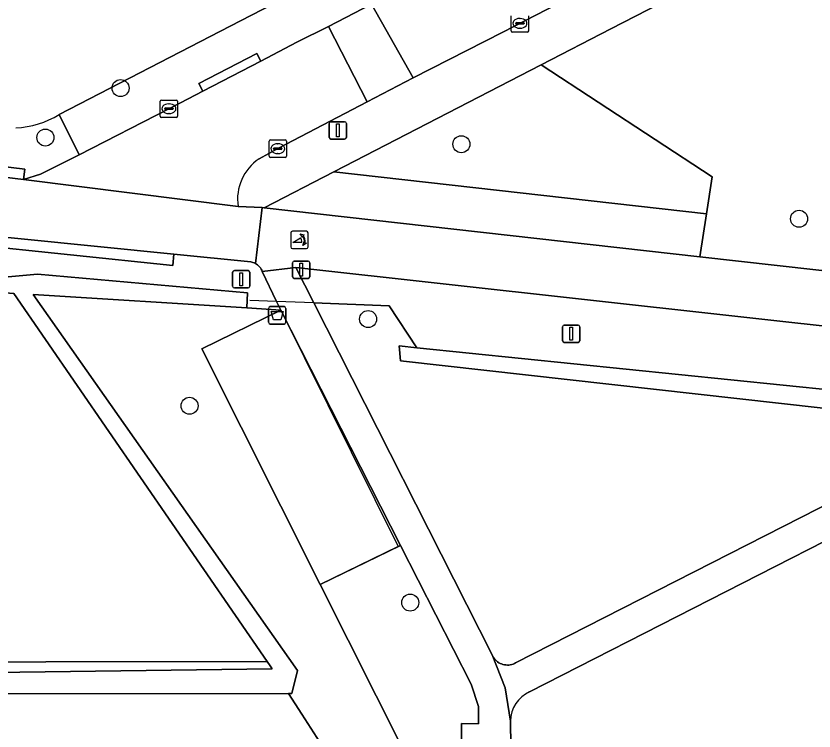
# Model space of a CAD drawing. Extents: x 160455 to 162082, y 388339 to 389736.
# Drawn here: x 161556.33 to 161602.22, y 388368.01 to 388409.14 of the extents above; entities that cross this region are included whole.
import ezdxf

# ---------------------------------------------------------------- set-up
doc = ezdxf.new("R2010")
doc.units = 0
for name, color, linetype in [('IMGEO_Afsluitpaal', 7, 'Continuous'), ('IMGEO_Afvalbak', 7, 'Continuous'), ('IMGEO_Berm_groen', 7, 'Continuous'), ('IMGEO_Boom', 7, 'Continuous'), ('IMGEO_Duiker', 7, 'Continuous'), ('IMGEO_Erf', 7, 'Continuous'), ('IMGEO_Fietspad_gesloten', 7, 'Continuous'), ('IMGEO_Groenvoorziening', 7, 'Continuous'), ('IMGEO_Haag', 7, 'Continuous'), ('IMGEO_Hek', 7, 'Continuous'), ('IMGEO_Kolk', 7, 'Continuous'), ('IMGEO_Lichtmast', 7, 'Continuous'), ('IMGEO_Poller', 7, 'Continuous'), ('IMGEO_Rijbaan_lokaal_gesloten', 7, 'Continuous'), ('IMGEO_Rijbaan_lokaal_halfverhard', 7, 'Continuous'), ('IMGEO_Rijbaan_lokaal_open', 7, 'Continuous'), ('IMGEO_Verkeersbordpaal', 7, 'Continuous'), ('IMGEO_Voetpad_halfverhard', 7, 'Continuous'), ('IMGEO_Voetpad_open', 7, 'Continuous'), ('IMGEO_Waterloop', 7, 'Continuous')]:
    doc.layers.add(name, color=color, linetype=linetype)

msp = doc.modelspace()

# ---------------------------------------------------------------- linework, layer by layer
at = {"layer": 'IMGEO_Afsluitpaal'}
for p, q in [((161572.337, 388395.04), (161573.127, 388395.04)), ((161573.127, 388395.04), (161572.337, 388395.04)), ((161572.237, 388394.14), (161572.237, 388394.94)), ((161572.237, 388394.94), (161572.237, 388394.14)), ((161573.227, 388394.94), (161573.227, 388394.14)), ((161573.227, 388394.14), (161573.227, 388394.94)), ((161573.127, 388394.04), (161572.337, 388394.04)), ((161572.337, 388394.04), (161573.127, 388394.04))]:
    msp.add_line(p, q, dxfattribs=at)
msp.add_lwpolyline([(161572.657, 388394.915), (161572.807, 388394.915), (161572.807, 388394.165), (161572.657, 388394.165), (161572.657, 388394.915)], dxfattribs=at)
for centre, start, end in [((161572.337, 388394.94), 90, 180), ((161572.337, 388394.94), 90, 180), ((161573.127, 388394.94), 0, 90), ((161573.127, 388394.94), 360, 90), ((161572.337, 388394.14), 180, 270), ((161572.337, 388394.14), 180, 270), ((161573.127, 388394.14), 270, 0), ((161573.127, 388394.14), 270, 0)]:
    msp.add_arc(centre, 0.1, start, end, dxfattribs=at)
at = {"layer": 'IMGEO_Afvalbak'}
for p, q in [((161570.858, 388391.518), (161570.858, 388392.318)), ((161570.858, 388392.318), (161570.858, 388391.518)), ((161570.958, 388392.418), (161571.748, 388392.418)), ((161571.748, 388392.418), (161570.958, 388392.418)), ((161571.848, 388392.318), (161571.848, 388391.518)), ((161571.848, 388391.518), (161571.848, 388392.318)), ((161571.748, 388391.418), (161570.958, 388391.418)), ((161570.958, 388391.418), (161571.748, 388391.418))]:
    msp.add_line(p, q, dxfattribs=at)
msp.add_lwpolyline([(161571.001, 388392.132), (161571.705, 388392.132), (161571.556, 388391.662), (161571.15, 388391.662), (161571.001, 388392.132)], dxfattribs=at)
for centre, start, end in [((161570.958, 388392.318), 90, 180), ((161570.958, 388392.318), 90, 180), ((161571.748, 388392.318), 0, 90), ((161571.748, 388392.318), 360, 90), ((161570.958, 388391.518), 180, 270), ((161570.958, 388391.518), 180, 270), ((161571.748, 388391.518), 270, 0), ((161571.748, 388391.518), 270, 0)]:
    msp.add_arc(centre, 0.1, start, end, dxfattribs=at)
at = {"layer": 'IMGEO_Berm_groen'}
for points in [[(161528.074, 388406.003), (161528.116, 388406.401), (161527.885, 388406.426), (161527.823, 388405.908), (161527.579, 388403.877), (161532.817, 388403.24), (161556.838, 388400.317), (161556.773, 388399.726), (161557.749, 388400.03), (161559.969, 388401.151), (161558.809, 388403.471)], [(161602.748, 388386.587), (161578.441, 388389.305), (161578.377, 388390.16), (161579.379, 388390.058), (161577.803, 388392.46), (161573.453, 388392.632), (161583.718, 388372.382), (161583.755, 388372.305), (161583.798, 388372.232), (161583.848, 388372.163), (161583.904, 388372.098), (161583.966, 388372.039), (161584.032, 388371.986), (161584.103, 388371.938), (161584.178, 388371.898), (161584.257, 388371.864), (161584.338, 388371.837), (161584.421, 388371.818), (161584.505, 388371.806), (161584.59, 388371.801), (161584.676, 388371.805), (161584.76, 388371.816), (161584.843, 388371.834), (161584.925, 388371.86), (161585.003, 388371.893), (161585.064, 388371.924), (161605.573, 388382.382)], [(161631.169, 388388.48), (161620.809, 388389.233), (161615.135, 388389.902), (161614.779, 388386.647), (161614.775, 388386.621), (161614.705, 388386.306), (161614.608, 388385.999), (161614.484, 388385.701), (161614.334, 388385.416), (161614.159, 388385.146), (161613.96, 388384.892), (161613.74, 388384.657), (161613.5, 388384.442), (161613.241, 388384.25), (161612.966, 388384.082), (161606.608, 388380.84), (161585.872, 388370.268)], [(161500, 388357.068), (161563.595, 388357.275), (161575.041, 388357.25), (161574.679, 388363.301), (161574.5, 388366.297), (161572.769, 388368.97), (161571.996, 388370.165), (161555.136, 388370.138), (161554.997, 388364.106), (161521.014, 388364.58), (161519.035, 388369.746), (161512.075, 388369.937), (161500, 388370.02)], [(161584.766, 388368.584), (161584.824, 388364.294), (161588.174, 388364.5), (161588.776, 388364.356), (161589.338, 388364.099), (161589.841, 388363.738), (161590.264, 388363.287), (161590.392, 388363.109), (161591.688, 388362.122), (161592.419, 388362.268), (161593.163, 388362.295), (161593.903, 388362.203), (161594.618, 388361.993), (161595.29, 388361.671), (161595.532, 388361.52), (161596.034, 388361.371), (161603.928, 388361.444)]]:
    msp.add_lwpolyline(points, dxfattribs=at)
for points in [[(161574.609, 388400.175), (161570.606, 388398.11), (161595.658, 388395.291), (161596.037, 388397.764)], [(161547.676, 388396.627), (161546.955, 388395.402), (161546.876, 388394.834), (161555.88, 388394.132), (161557.563, 388394.296), (161569.651, 388393.218), (161569.607, 388392.345), (161571.56, 388392.216), (161571.32, 388392.716), (161570.494, 388394.441), (161570.465, 388394.512), (161570.429, 388394.581), (161570.387, 388394.645), (161570.34, 388394.706), (161570.288, 388394.763), (161570.231, 388394.814), (161570.169, 388394.861), (161570.103, 388394.901), (161570.034, 388394.936), (161569.963, 388394.964), (161569.889, 388394.986), (161569.846, 388394.995), (161565.407, 388395.44), (161565.356, 388394.793)], [(161605.795, 388390.97), (161572.42, 388394.67), (161573.453, 388392.632), (161577.803, 388392.46), (161579.379, 388390.058), (161603.465, 388387.598), (161603.454, 388386.508), (161602.748, 388386.587), (161605.573, 388382.382), (161607.342, 388383.284), (161606.276, 388384.832), (161606.063, 388385.093), (161605.874, 388385.382), (161605.715, 388385.689), (161605.589, 388386.012), (161605.498, 388386.346), (161605.442, 388386.687), (161605.423, 388387.032), (161605.439, 388387.378), (161605.647, 388389.477)], [(161571.56, 388392.216), (161567.02, 388389.998), (161573.832, 388376.443), (161578.443, 388378.686)], [(161578.443, 388378.686), (161573.832, 388376.443), (161580.269, 388363.635), (161574.679, 388363.301), (161575.041, 388357.25), (161583.091, 388357.232), (161582.997, 388364.441), (161581.997, 388364.429), (161581.955, 388368.435), (161582.938, 388368.43), (161582.933, 388369.418), (161582.506, 388370.7)]]:
    msp.add_lwpolyline(points, close=True, dxfattribs=at)
for centre, radius, start, end in [((161556.149, 388407.69), 4.987, 272.1102, 302.2286), ((161586.69, 388368.525), 1.925, 115.1553, 178.2533)]:
    msp.add_arc(centre, radius, start, end, dxfattribs=at)
at = {"layer": 'IMGEO_Boom'}
for centre in [(161562.349, 388404.992), (161558.023, 388402.141), (161581.944, 388401.762), (161601.362, 388397.476), (161576.582, 388391.705), (161566.313, 388386.717), (161579.003, 388375.393)]:
    msp.add_circle(centre, 0.489, dxfattribs=at)
at = {"layer": 'IMGEO_Duiker'}
msp.add_lwpolyline([(161579.379, 388390.058), (161577.803, 388392.46), (161573.453, 388392.632), (161571.32, 388392.716), (161569.779, 388392.777)], dxfattribs=at)
at = {"layer": 'IMGEO_Erf'}
msp.add_lwpolyline([(161558.809, 388403.471), (161569.248, 388408.86), (161647.684, 388449.299)], dxfattribs=at)
msp.add_arc((161556.149, 388407.69), 4.987, 272.1102, 302.2286, dxfattribs=at)
at = {"layer": 'IMGEO_Fietspad_gesloten'}
msp.add_lwpolyline([(161613.619, 388393.27), (161595.658, 388395.291), (161570.606, 388398.11), (161570.499, 388398.122), (161570.103, 388394.901), (161570.169, 388394.861), (161570.231, 388394.814), (161570.288, 388394.763), (161570.34, 388394.706), (161570.387, 388394.645), (161570.429, 388394.581), (161570.465, 388394.512), (161570.494, 388394.441), (161572.42, 388394.67), (161605.795, 388390.97)], dxfattribs=at)
at = {"layer": 'IMGEO_Groenvoorziening'}
for points in [[(161642.101, 388416.066), (161638.1, 388423.52), (161635.854, 388427.849), (161631.921, 388425.839), (161630.192, 388428.807), (161620.982, 388424.116), (161610.667, 388418.758), (161604.685, 388415.682), (161590.543, 388408.393), (161586.526, 388406.321), (161596.363, 388399.887), (161596.037, 388397.764), (161595.658, 388395.291), (161613.619, 388393.27), (161614.526, 388401.047)], [(161376.465, 388378.825), (161370.204, 388371.477), (161371.064, 388371.152), (161451.098, 388370.912), (161478.767, 388371.384), (161479.559, 388371.345), (161500, 388371.132), (161512.135, 388371.005), (161519.089, 388371.261), (161536.237, 388371.116), (161571.067, 388371.583), (161570.948, 388371.76), (161570.783, 388372)], [(161570.783, 388372), (161532.574, 388371.948), (161532.562, 388371.708), (161532.067, 388371.707), (161494.632, 388371.96), (161479.05, 388371.848), (161426.141, 388371.722), (161425.195, 388371.72), (161371.541, 388371.687), (161371.721, 388371.889), (161377.034, 388377.844)]]:
    msp.add_lwpolyline(points, dxfattribs=at)
for points in [[(161586.526, 388406.321), (161574.609, 388400.175), (161596.037, 388397.764), (161596.363, 388399.887)], [(161541.993, 388394.275), (161535.545, 388395.085), (161534.897, 388395.166), (161534.301, 388395.241), (161533.334, 388386.363), (161533.438, 388386.352), (161533.93, 388386.299), (161534.58, 388386.23), (161540.87, 388385.56), (161540.34, 388380.59), (161540.022, 388377.605), (161532.882, 388378.368), (161532.574, 388371.948), (161570.783, 388372), (161556.219, 388393.168), (161546.757, 388393.88), (161546.629, 388393.544), (161542.556, 388393.945), (161542.581, 388394.201), (161542.442, 388394.219), (161541.691, 388386.867), (161541.243, 388386.93)], [(161567.02, 388389.998), (161571.56, 388392.216), (161569.607, 388392.345), (161557.316, 388393.113), (161572.517, 388371.492), (161572.198, 388370.165), (161571.996, 388370.165), (161572.769, 388368.97), (161574.5, 388366.297), (161574.679, 388363.301), (161580.269, 388363.635), (161573.832, 388376.443)]]:
    msp.add_lwpolyline(points, close=True, dxfattribs=at)
at = {"layer": 'IMGEO_Haag'}
for points in [[(161376.465, 388378.825), (161370.204, 388371.477), (161371.064, 388371.152), (161451.098, 388370.912), (161478.767, 388371.384), (161479.559, 388371.345), (161500, 388371.132), (161512.135, 388371.005), (161519.089, 388371.261), (161536.237, 388371.116), (161571.067, 388371.583), (161570.948, 388371.76), (161570.783, 388372)], [(161570.783, 388372), (161532.574, 388371.948), (161532.562, 388371.708), (161532.067, 388371.707), (161494.632, 388371.96), (161479.05, 388371.848), (161426.141, 388371.722), (161425.195, 388371.72), (161371.541, 388371.687), (161371.721, 388371.889), (161377.034, 388377.844)]]:
    msp.add_lwpolyline(points, dxfattribs=at)
at = {"layer": 'IMGEO_Hek'}
for points in [[(161573.832, 388376.443), (161567.02, 388389.998), (161571.56, 388392.216)], [(161571.56, 388392.216), (161578.315, 388378.622), (161573.832, 388376.443)]]:
    msp.add_lwpolyline(points, dxfattribs=at)
at = {"layer": 'IMGEO_Kolk'}
for p, q in [((161584.814, 388408.287), (161584.814, 388409.139)), ((161585.116, 388408.756), (161585.514, 388408.756)), ((161585.302, 388408.993), (161585.327, 388408.993)), ((161585.815, 388409.139), (161585.815, 388408.287)), ((161585.073, 388408.707), (161585.073, 388408.719)), ((161585.511, 388408.67), (161585.113, 388408.67)), ((161585.325, 388408.433), (161585.3, 388408.433)), ((161585.557, 388408.719), (161585.557, 388408.707)), ((161585.741, 388408.213), (161584.889, 388408.213)), ((161564.629, 388403.377), (161564.629, 388404.229)), ((161564.704, 388404.303), (161565.556, 388404.303)), ((161565.63, 388404.229), (161565.63, 388403.377)), ((161564.888, 388403.797), (161564.888, 388403.809)), ((161565.326, 388403.76), (161564.928, 388403.76)), ((161564.931, 388403.846), (161565.329, 388403.846)), ((161565.117, 388404.083), (161565.142, 388404.083)), ((161565.372, 388403.809), (161565.372, 388403.797)), ((161565.556, 388403.303), (161564.704, 388403.303)), ((161565.14, 388403.523), (161565.115, 388403.523)), ((161570.887, 388401.079), (161570.887, 388401.931)), ((161570.962, 388402.005), (161571.814, 388402.005)), ((161571.888, 388401.931), (161571.888, 388401.079)), ((161571.146, 388401.499), (161571.146, 388401.511)), ((161571.584, 388401.462), (161571.186, 388401.462)), ((161571.189, 388401.548), (161571.587, 388401.548)), ((161571.375, 388401.785), (161571.4, 388401.785)), ((161571.63, 388401.511), (161571.63, 388401.499)), ((161571.814, 388401.005), (161570.962, 388401.005)), ((161571.398, 388401.225), (161571.373, 388401.225))]:
    msp.add_line(p, q, dxfattribs=at)
for points in [[(161584.814, 388408.287), (161584.814, 388409.139)], [(161585.815, 388409.139), (161585.815, 388408.287)], [(161585.741, 388408.213), (161584.889, 388408.213)], [(161564.629, 388403.377), (161564.629, 388404.229)], [(161564.704, 388404.303), (161565.556, 388404.303)], [(161565.63, 388404.229), (161565.63, 388403.377)], [(161565.556, 388403.303), (161564.704, 388403.303)], [(161570.887, 388401.079), (161570.887, 388401.931)], [(161570.962, 388402.005), (161571.814, 388402.005)], [(161571.888, 388401.931), (161571.888, 388401.079)], [(161571.814, 388401.005), (161570.962, 388401.005)]]:
    msp.add_lwpolyline(points, dxfattribs=at)
for centre, radius, start, end in [((161585.113, 388408.716), 0.0403, 85.8775, 175.7526), ((161585.518, 388408.718), 0.0386, 1.7309, 96.639), ((161584.891, 388408.289), 0.0765, 181.552, 268.448), ((161584.891, 388408.289), 0.0765, 181.552, 268.448), ((161585.11, 388408.706), 0.0366, 178.938, 274.7102), ((161585.514, 388408.713), 0.043, 264.8664, 352.4533), ((161585.739, 388408.289), 0.0765, 271.552, 358.448), ((161585.739, 388408.289), 0.0765, 271.552, 358.448), ((161564.706, 388404.227), 0.0765, 91.552, 178.448), ((161564.706, 388404.227), 0.0765, 91.552, 178.448), ((161565.554, 388404.227), 0.0765, 1.552, 88.448), ((161565.554, 388404.227), 0.0765, 1.552, 88.448), ((161564.928, 388403.806), 0.0403, 85.8775, 175.7526), ((161564.925, 388403.796), 0.0366, 178.938, 274.7102), ((161565.329, 388403.803), 0.043, 264.8664, 352.4533), ((161565.333, 388403.808), 0.0386, 1.7309, 96.639), ((161564.706, 388403.379), 0.0765, 181.552, 268.448), ((161564.706, 388403.379), 0.0765, 181.552, 268.448), ((161565.554, 388403.379), 0.0765, 271.552, 358.448), ((161565.554, 388403.379), 0.0765, 271.552, 358.448), ((161570.964, 388401.929), 0.0765, 91.552, 178.448), ((161570.964, 388401.929), 0.0765, 91.552, 178.448), ((161571.812, 388401.929), 0.0765, 1.552, 88.448), ((161571.812, 388401.929), 0.0765, 1.552, 88.448), ((161571.186, 388401.508), 0.0403, 85.8775, 175.7526), ((161571.183, 388401.498), 0.0366, 178.938, 274.7102), ((161571.587, 388401.505), 0.043, 264.8664, 352.4533), ((161571.591, 388401.51), 0.0386, 1.7309, 96.639), ((161570.964, 388401.081), 0.0765, 181.552, 268.448), ((161570.964, 388401.081), 0.0765, 181.552, 268.448), ((161571.812, 388401.081), 0.0765, 271.552, 358.448), ((161571.812, 388401.081), 0.0765, 271.552, 358.448)]:
    msp.add_arc(centre, radius, start, end, dxfattribs=at)
for centre, major_axis, ratio, start_param, end_param in [((161585.301, 388408.713), (-0.387, 0.002), 0.722429, 4.712389, 7.853982), ((161585.326, 388408.713), (-0.39, 0.002), 0.717154, 1.570796, 4.712389), ((161565.116, 388403.803), (-0.387, 0.002), 0.722429, 4.712389, 7.853982), ((161565.141, 388403.803), (-0.39, 0.002), 0.717154, 1.570796, 4.712389), ((161571.374, 388401.505), (-0.387, 0.002), 0.722429, 4.712389, 7.853982), ((161571.399, 388401.505), (-0.39, 0.002), 0.717154, 1.570796, 4.712389)]:
    msp.add_ellipse(centre, major_axis=major_axis, ratio=ratio, start_param=start_param, end_param=end_param, dxfattribs=at)
at = {"layer": 'IMGEO_Lichtmast'}
for p, q in [((161574.343, 388402.153), (161574.343, 388402.953)), ((161574.343, 388402.953), (161574.343, 388402.153)), ((161574.443, 388403.053), (161575.233, 388403.053)), ((161575.233, 388403.053), (161574.443, 388403.053)), ((161575.333, 388402.953), (161575.333, 388402.153)), ((161575.333, 388402.153), (161575.333, 388402.953)), ((161575.233, 388402.053), (161574.443, 388402.053)), ((161574.443, 388402.053), (161575.233, 388402.053)), ((161587.862, 388391.361), (161588.652, 388391.361)), ((161588.652, 388391.361), (161587.862, 388391.361)), ((161587.762, 388390.461), (161587.762, 388391.261)), ((161587.762, 388391.261), (161587.762, 388390.461)), ((161588.752, 388391.261), (161588.752, 388390.461)), ((161588.752, 388390.461), (161588.752, 388391.261)), ((161588.652, 388390.361), (161587.862, 388390.361)), ((161587.862, 388390.361), (161588.652, 388390.361))]:
    msp.add_line(p, q, dxfattribs=at)
for points in [[(161574.763, 388402.928), (161574.913, 388402.928), (161574.913, 388402.178), (161574.763, 388402.178), (161574.763, 388402.928)], [(161588.182, 388391.236), (161588.332, 388391.236), (161588.332, 388390.486), (161588.182, 388390.486), (161588.182, 388391.236)]]:
    msp.add_lwpolyline(points, dxfattribs=at)
for centre, start, end in [((161574.443, 388402.953), 90, 180), ((161574.443, 388402.953), 90, 180), ((161575.233, 388402.953), 0, 90), ((161575.233, 388402.953), 360, 90), ((161574.443, 388402.153), 180, 270), ((161574.443, 388402.153), 180, 270), ((161575.233, 388402.153), 270, 0), ((161575.233, 388402.153), 270, 0), ((161587.862, 388391.261), 90, 180), ((161587.862, 388391.261), 90, 180), ((161588.652, 388391.261), 0, 90), ((161588.652, 388391.261), 360, 90), ((161587.862, 388390.461), 180, 270), ((161587.862, 388390.461), 180, 270), ((161588.652, 388390.461), 270, 0), ((161588.652, 388390.461), 270, 0)]:
    msp.add_arc(centre, 0.1, start, end, dxfattribs=at)
at = {"layer": 'IMGEO_Poller'}
for p, q in [((161572.136, 388396.66), (161572.136, 388395.853)), ((161572.136, 388396.66), (161572.136, 388395.853)), ((161573.038, 388396.755), (161572.23, 388396.755)), ((161573.038, 388396.755), (161572.23, 388396.755)), ((161573.132, 388395.853), (161573.132, 388396.66)), ((161573.132, 388395.853), (161573.132, 388396.66)), ((161572.23, 388395.758), (161573.038, 388395.758)), ((161572.23, 388395.758), (161573.038, 388395.758))]:
    msp.add_line(p, q, dxfattribs=at)
for points in [[(161572.771, 388396.111), (161572.258, 388396.111), (161572.688, 388396.386)], [(161572.815, 388396.484), (161572.803, 388396.411), (161572.678, 388396.616)], [(161572.678, 388396.616), (161572.909, 388396.55), (161572.838, 388396.518)], [(161572.831, 388395.939), (161572.897, 388396.17), (161572.927, 388396.102)], [(161572.963, 388396.075), (161573.035, 388396.064), (161572.831, 388395.939)]]:
    msp.add_lwpolyline(points, dxfattribs=at)
for centre, radius, start, end in [((161572.23, 388396.66), 0.0946, 90, 180), ((161572.23, 388396.66), 0.0946, 90, 180), ((161572.443, 388396.161), 0.332, 351.3247, 42.4854), ((161572.457, 388396.171), 0.476, 351.7527, 41.1691), ((161572.457, 388396.171), 0.516, 349.3569, 42.2912), ((161573.038, 388396.66), 0.0946, 0, 90), ((161573.038, 388396.66), 0.0946, 0, 90), ((161572.23, 388395.853), 0.0946, 180, 270), ((161572.23, 388395.853), 0.0946, 180, 270), ((161573.038, 388395.853), 0.0946, 270, 0), ((161573.038, 388395.853), 0.0946, 270, 0)]:
    msp.add_arc(centre, radius, start, end, dxfattribs=at)
at = {"layer": 'IMGEO_Rijbaan_lokaal_gesloten'}
msp.add_lwpolyline([(161500, 388402.479), (161520.419, 388400.235), (161530.352, 388399.144), (161532.168, 388398.944), (161542.095, 388397.854), (161547.84, 388397.203), (161565.407, 388395.44), (161569.846, 388394.995), (161569.889, 388394.986), (161569.963, 388394.964), (161570.034, 388394.936), (161570.103, 388394.901), (161570.499, 388398.122), (161569.105, 388398.186), (161556.773, 388399.726), (161532.724, 388402.619), (161527.503, 388403.247), (161523.66, 388403.711), (161509.137, 388405.245), (161500.177, 388406.183)], dxfattribs=at)
at = {"layer": 'IMGEO_Rijbaan_lokaal_halfverhard'}
for points in [[(161532.817, 388403.24), (161527.579, 388403.877), (161527.503, 388403.247), (161532.724, 388402.619), (161556.773, 388399.726), (161556.838, 388400.317)], [(161547.84, 388397.203), (161547.703, 388396.722), (161547.676, 388396.627), (161565.356, 388394.793), (161565.407, 388395.44)]]:
    msp.add_lwpolyline(points, close=True, dxfattribs=at)
at = {"layer": 'IMGEO_Rijbaan_lokaal_open'}
for points in [[(161580.632, 388411.807), (161576.787, 388409.825), (161579.18, 388405.575), (161584.331, 388408.215), (161598.91, 388415.748), (161618.106, 388425.634), (161628.537, 388431.019), (161631.927, 388432.766), (161629.809, 388437.182), (161626.224, 388435.326), (161625.965, 388435.216), (161622.601, 388433.483), (161620.841, 388432.564), (161617.5, 388430.836), (161607.781, 388425.842), (161604.428, 388424.106), (161602.196, 388422.934), (161598.85, 388421.233), (161589.102, 388416.196), (161585.754, 388414.466), (161583.958, 388413.529)], [(161579.18, 388405.575), (161576.787, 388409.825), (161574.297, 388408.533), (161576.534, 388404.203)]]:
    msp.add_lwpolyline(points, close=True, dxfattribs=at)
for points in [[(161576.534, 388404.203), (161574.297, 388408.533), (161572.48, 388407.625), (161570.407, 388406.542), (161567.07, 388404.819), (161565.788, 388404.134), (161565.13, 388403.802), (161559.969, 388401.151), (161557.749, 388400.03), (161556.773, 388399.726), (161569.105, 388398.186)], [(161570.317, 388400.923), (161571.428, 388401.528), (161576.534, 388404.203)]]:
    msp.add_lwpolyline(points, dxfattribs=at)
msp.add_arc((161571.879, 388398.595), 2.804, 123.8521, 188.3784, dxfattribs=at)
at = {"layer": 'IMGEO_Verkeersbordpaal'}
for p, q in [((161568.791, 388393.592), (161568.791, 388394.392)), ((161568.791, 388394.392), (161568.791, 388393.592)), ((161568.891, 388394.492), (161569.681, 388394.492)), ((161569.681, 388394.492), (161568.891, 388394.492)), ((161569.781, 388394.392), (161569.781, 388393.592)), ((161569.781, 388393.592), (161569.781, 388394.392)), ((161569.681, 388393.492), (161568.891, 388393.492)), ((161568.891, 388393.492), (161569.681, 388393.492))]:
    msp.add_line(p, q, dxfattribs=at)
msp.add_lwpolyline([(161569.211, 388394.367), (161569.361, 388394.367), (161569.361, 388393.617), (161569.211, 388393.617), (161569.211, 388394.367)], dxfattribs=at)
for centre, start, end in [((161568.891, 388394.392), 90, 180), ((161568.891, 388394.392), 90, 180), ((161569.681, 388394.392), 0, 90), ((161569.681, 388394.392), 360, 90), ((161568.891, 388393.592), 180, 270), ((161568.891, 388393.592), 180, 270), ((161569.681, 388393.592), 270, 0), ((161569.681, 388393.592), 270, 0)]:
    msp.add_arc(centre, 0.1, start, end, dxfattribs=at)
at = {"layer": 'IMGEO_Voetpad_halfverhard'}
msp.add_lwpolyline([(161573.453, 388392.632), (161572.42, 388394.67), (161570.494, 388394.441), (161571.32, 388392.716), (161571.56, 388392.216), (161578.443, 388378.686), (161582.506, 388370.7), (161582.933, 388369.418), (161582.938, 388368.43), (161581.955, 388368.435), (161581.997, 388364.429), (161582.997, 388364.441), (161583.091, 388357.232), (161584.92, 388357.228), (161584.824, 388364.294), (161584.766, 388368.584), (161584.469, 388370.483), (161583.718, 388372.382)], close=True, dxfattribs=at)
for points in [[(161605.573, 388382.382), (161585.064, 388371.924), (161585.003, 388371.893), (161584.925, 388371.86), (161584.843, 388371.834), (161584.76, 388371.816), (161584.676, 388371.805), (161584.59, 388371.801), (161584.505, 388371.806), (161584.421, 388371.818), (161584.338, 388371.837), (161584.257, 388371.864), (161584.178, 388371.898), (161584.103, 388371.938), (161584.032, 388371.986), (161583.966, 388372.039), (161583.904, 388372.098), (161583.848, 388372.163), (161583.798, 388372.232), (161583.755, 388372.305), (161583.718, 388372.382), (161584.469, 388370.483), (161584.766, 388368.584)], [(161585.872, 388370.268), (161606.608, 388380.84)]]:
    msp.add_lwpolyline(points, dxfattribs=at)
msp.add_arc((161586.69, 388368.525), 1.925, 115.1553, 178.2533, dxfattribs=at)
at = {"layer": 'IMGEO_Voetpad_open'}
for points in [[(161647.684, 388449.299), (161569.248, 388408.86), (161558.809, 388403.471), (161559.969, 388401.151), (161565.13, 388403.802), (161565.788, 388404.134), (161567.07, 388404.819), (161566.841, 388405.263), (161570.178, 388406.986), (161570.407, 388406.542), (161572.48, 388407.625), (161574.297, 388408.533), (161576.787, 388409.825)], [(161654.781, 388444.587), (161651.055, 388442.639), (161634.575, 388434.124), (161632.788, 388433.2), (161631.927, 388432.766), (161628.537, 388431.019), (161618.106, 388425.634), (161598.91, 388415.748), (161584.331, 388408.215), (161579.18, 388405.575), (161576.534, 388404.203), (161571.428, 388401.528), (161570.317, 388400.923)], [(161569.105, 388398.186), (161570.499, 388398.122), (161570.606, 388398.11), (161574.609, 388400.175), (161586.526, 388406.321), (161590.543, 388408.393), (161604.685, 388415.682), (161610.667, 388418.758), (161620.982, 388424.116), (161630.192, 388428.807), (161635.123, 388431.318), (161639.194, 388433.446), (161639.848, 388433.787), (161640.652, 388434.207), (161640.814, 388434.292), (161649.607, 388438.887)]]:
    msp.add_lwpolyline(points, dxfattribs=at)
msp.add_lwpolyline([(161567.07, 388404.819), (161570.407, 388406.542), (161570.178, 388406.986), (161566.841, 388405.263)], close=True, dxfattribs=at)
msp.add_arc((161571.879, 388398.595), 2.804, 123.8521, 188.3784, dxfattribs=at)
at = {"layer": 'IMGEO_Waterloop'}
msp.add_lwpolyline([(161500, 388370.02), (161512.075, 388369.937), (161519.035, 388369.746), (161535.664, 388370.108), (161555.136, 388370.138), (161571.996, 388370.165), (161572.198, 388370.165), (161572.517, 388371.492), (161557.316, 388393.113), (161569.607, 388392.345), (161569.651, 388393.218), (161557.563, 388394.296), (161555.88, 388394.132), (161546.876, 388394.834), (161546.757, 388393.88), (161556.219, 388393.168), (161570.783, 388372), (161570.948, 388371.76), (161571.067, 388371.583), (161536.237, 388371.116), (161519.089, 388371.261), (161512.135, 388371.005), (161500, 388371.132)], dxfattribs=at)
msp.add_lwpolyline([(161602.748, 388386.587), (161603.454, 388386.508), (161603.465, 388387.598), (161579.379, 388390.058), (161578.377, 388390.16), (161578.441, 388389.305)], close=True, dxfattribs=at)

doc.saveas('drawing.dxf')
